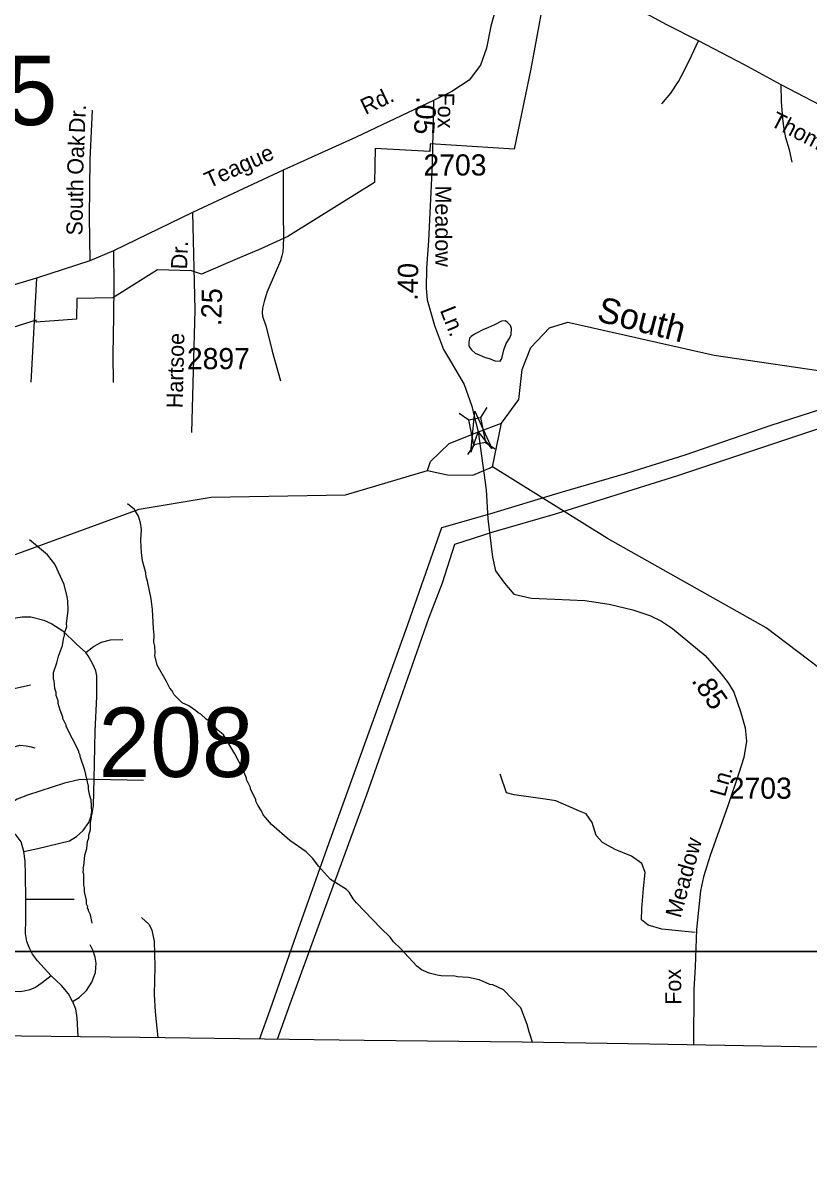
# Model space of a CAD drawing. Extents: x 1547597 to 1699558, y 810033 to 920809.
# Drawn here: x 1644617 to 1649255, y 829965 to 836791 of the extents above; entities that cross this region are included whole.
import ezdxf

# ---------------------------------------------------------------- set-up
doc = ezdxf.new("R2010")
doc.units = 0
for name, color, linetype in [('Exist Boundary Political City Limit New', 7, 'Continuous'), ('Exist Boundary Political CountyLine', 7, 'Continuous'), ('Exist Hydrographic Creek Single Shore', 7, 'Continuous'), ('Exist Hydrographic Misc Water Feature', 7, 'Continuous'), ('Exist Road Non-System Type 51', 7, 'Continuous'), ('Exist Road Non-System Type 51 Label', 7, 'Continuous'), ('Exist Road Primary NC Attributed', 7, 'Continuous'), ('Exist Road Primary NC Label', 7, 'Continuous'), ('Exist Road Secondary Mileage Hundredths English Label', 7, 'Continuous'), ('Exist Road Secondary Structure Culvert Number Label', 7, 'Continuous'), ('Exist Road Secondary Structure Standard Bridge Attributed CELL', 7, 'Continuous'), ('Exist Road Secondary Structure Standard Bridge CELL', 7, 'Continuous'), ('Exist Road Secondary Structure Standard Bridge Number Label', 7, 'Continuous'), ('Exist Road Secondary Type 51 Attributed', 7, 'Continuous'), ('Exist Road Secondary Type 51 Label', 7, 'Continuous'), ('Exist Road Secondary Type 51 Number Label', 7, 'Continuous'), ('Exist Utilities Electrical Transmission Line', 7, 'Continuous'), ('Map Preparation Boundary City Limit Buffer Line', 7, 'Continuous'), ('Map Preparation Inset Cut Line', 7, 'Continuous'), ('Old_Level_32', 7, 'Continuous')]:
    doc.layers.add(name, color=color, linetype=linetype)

msp = doc.modelspace()

# ---------------------------------------------------------------- linework, layer by layer
at = {"layer": 'Exist Boundary Political City Limit New'}
msp.add_lwpolyline([(1647722.4, 837109.6), (1647614.4, 836521.1), (1647514.6, 836046.8), (1647019.8, 836078.9), (1647017, 836033.4), (1646694.5, 836051.5), (1646691, 835850.2), (1646346.1, 835634.6), (1646179, 835530.2), (1646019, 835457.6), (1645894.5, 835405.5), (1645670.5, 835307.5), (1645611.4, 835328), (1645409, 835334.1), (1645171.2, 835184.2), (1645145.5, 835168), (1644933.8, 835164.5), (1644930.9, 835043.5), (1644693.7, 835025.8), (1644694, 835037), (1644210.2, 834884.9)], dxfattribs=at)
at = {"layer": 'Exist Boundary Political CountyLine'}
msp.add_lwpolyline([(1644430, 830810.8), (1645304.9, 830801.6), (1646629.8, 830784.2), (1647563.1, 830774.1), (1648314.2, 830762.5), (1649646.8, 830739), (1650668.2, 830729.8), (1652046.4, 830707.1), (1653181.6, 830694.5), (1654516.6, 830679.9), (1655773.3, 830657.6), (1657042, 830641), (1658017.3, 830628.5), (1659046.5, 830615.1)], dxfattribs=at)
at = {"layer": 'Exist Hydrographic Creek Single Shore'}
msp.add_line((1647388.1, 834170.9), (1647441.1, 834429.2), dxfattribs=at)
for points in [[(1647441.1, 834429.2), (1647543, 834568.2), (1647562.1, 834745.1), (1647613.1, 834875.4), (1647723.1, 834991.3), (1647832.1, 835025.2), (1648696.2, 834830.4), (1649445.1, 834720), (1650312.2, 834718.8), (1651411.4, 834909.6), (1651750.2, 835011.3), (1651909.2, 835109.8), (1652074.5, 835360.4), (1652458.3, 835563.3), (1652777.9, 835627.5), (1653341.2, 835668.3), (1653609.2, 835771.2), (1654148.2, 836232.9)], [(1647004.1, 834149.1), (1647022.1, 834201.3), (1647131.1, 834307.4), (1647305.7, 834377.9), (1647441.1, 834429.2)], [(1640695.4, 833463.4), (1640991.9, 833289.7), (1641439, 833073.9), (1641896, 832926.7), (1642271, 832932.2), (1643067.1, 833231.2), (1644489, 833622.5), (1645301, 833921.1), (1645727.1, 833991.3), (1646519.1, 834004.7), (1647004.1, 834149.1)], [(1647004.1, 834149.1), (1647121, 834123.8), (1647271, 834120.8), (1647388.1, 834170.9)], [(1651530.8, 832115.6), (1651512.4, 832125.4), (1651453.7, 832184.1), (1651375.9, 832289.3), (1651280.3, 832365.7), (1651019.2, 832452.6), (1650845.1, 832577.6), (1650629.2, 832581.9), (1650244.1, 832501.2), (1650119.1, 832513.5), (1649953.1, 832572.7), (1649564.1, 832794), (1649002.1, 833219), (1648067.1, 833746.8), (1647388.1, 834170.9)]]:
    msp.add_lwpolyline(points, dxfattribs=at)
at = {"layer": 'Exist Hydrographic Misc Water Feature'}
for points in [[(1647280.7, 834954), (1647262, 834940.5), (1647251.3, 834930.7), (1647247.8, 834907.2), (1647247.6, 834887), (1647252.1, 834876.6), (1647262.8, 834862), (1647284.5, 834842.1), (1647308.6, 834832), (1647340.1, 834818.3), (1647373.5, 834807.5), (1647402.2, 834795.6), (1647432.1, 834795.2), (1647440.3, 834805.5), (1647446.9, 834826.8), (1647454.9, 834861.3), (1647468, 834898), (1647489.1, 834931.7), (1647498, 834951.8), (1647499.6, 834986.9), (1647494, 835004.9), (1647476.4, 835023), (1647465, 835032.4), (1647440.1, 835029.9), (1647399, 835008.5), (1647364.1, 834993.9), (1647330.5, 834978.8), (1647292.3, 834960.8), (1647280.7, 834954)], [(1647624.6, 830773.2), (1647604.9, 830832.5), (1647591.2, 830876.2), (1647555.7, 830974.5), (1647452.3, 831080.6), (1647388.6, 831111.1), (1647372.6, 831113.2), (1647333, 831129.9), (1647308.9, 831139.7), (1647245.1, 831154.2), (1647181.2, 831158.7), (1647165.2, 831162.8), (1647085.3, 831163.5), (1647061.4, 831167.7), (1647013.5, 831180.1), (1646967.7, 831200.4), (1646941.8, 831220.6), (1646844.7, 831325.3), (1646803, 831365.6), (1646783.2, 831391.8), (1646728.5, 831445.1), (1646584.8, 831595.2), (1646565.1, 831619.3), (1646541.4, 831657.5), (1646525.5, 831673.6), (1646432, 831732.3), (1646360.6, 831812.8), (1646327, 831857.1), (1646287.3, 831897.4), (1646191.9, 831964.1), (1646082.7, 832058.9), (1646047, 832099.2), (1646033, 832115.2), (1646023.3, 832139.3), (1646001.5, 832171.5), (1645989.7, 832195.5), (1645989.8, 832203.5), (1645958.2, 832267.8), (1645958.3, 832275.8), (1645934.6, 832323.9), (1645934.7, 832331.9), (1645911.1, 832388), (1645865.8, 832476.3), (1645798.7, 832586.8), (1645766.9, 832615), (1645745, 832641.2), (1645721.3, 832663.4), (1645697.4, 832679.6), (1645665.6, 832709.7), (1645649.7, 832717.9), (1645633.8, 832732), (1645594, 832758.3), (1645556.2, 832776.6), (1645508.6, 832822.9), (1645496.7, 832847), (1645482.9, 832863.1), (1645463.2, 832903.3), (1645407.9, 832999.6), (1645394.3, 833055.7), (1645396.5, 833071.7), (1645394.7, 833111.6), (1645388.9, 833135.7), (1645391.1, 833175.6), (1645385.5, 833215.7), (1645380.3, 833327.6), (1645372.7, 833391.6), (1645351.5, 833495.7), (1645343.7, 833519.8), (1645341.8, 833543.7), (1645322.3, 833615.9), (1645314.6, 833663.9), (1645311.2, 833735.9), (1645315.7, 833799.7), (1645309.9, 833839.8), (1645298.2, 833879.9), (1645274.6, 833918), (1645232.6, 833951)], [(1645023.6, 831475.8), (1645013.9, 831523.9), (1645002.1, 831548), (1645002.1, 831556), (1644996.3, 831564), (1644998.4, 831572), (1644990.5, 831588), (1644990.6, 831612), (1644979, 831660.1), (1644979.1, 831684.1), (1644975.3, 831700.1), (1644975.7, 831764), (1644971.8, 831774), (1644973.9, 831796), (1644972, 831804), (1644976, 831812), (1644980.5, 831875.9), (1644992.7, 831915.8), (1644997, 831957.7), (1645005.1, 831979.6), (1645005.3, 831995.6), (1645013.5, 832027.5), (1645013.7, 832067.5), (1645020, 832099.4), (1645018.1, 832117.4), (1645022.2, 832131.3), (1645018.8, 832203.4), (1645010.9, 832227.4), (1645003.2, 832267.4), (1645003.3, 832283.4), (1644980, 832379.5), (1644952.6, 832459.7), (1644952.6, 832467.7), (1644944.7, 832483.7), (1644944.8, 832491.7), (1644869.9, 832636.2), (1644870, 832644.2), (1644850.3, 832684.4), (1644850.3, 832692.3), (1644834.6, 832732.5), (1644822.9, 832772.5), (1644823, 832788.5), (1644811.2, 832820.6), (1644811.3, 832836.6), (1644803.6, 832860.6), (1644799.9, 832908.6), (1644796, 832916.6), (1644796.3, 832956.6), (1644816.6, 833012.3), (1644824.9, 833052.3), (1644849.3, 833116.1), (1644857.7, 833163.9), (1644861.7, 833171.9), (1644861.8, 833187.9), (1644874.1, 833227.8), (1644872.1, 833243.8), (1644882.7, 833323.6), (1644881.2, 833379.6), (1644877.3, 833403.6), (1644859.8, 833475.7), (1644804.7, 833596), (1644761.1, 833650.4), (1644654.7, 833739.3)]]:
    msp.add_lwpolyline(points, dxfattribs=at)
at = {"layer": 'Exist Road Non-System Type 51'}
for p, q in [((1644694.8, 835285.1), (1644662.3, 834671.5)), ((1645037, 832324.9), (1645327.9, 832319.1)), ((1644632.3, 831617.7), (1644917.5, 831617.7))]:
    msp.add_line(p, q, dxfattribs=at)
for points in [[(1648386.2, 836314.6), (1648440.5, 836378.3), (1648484.9, 836445.9), (1648517.1, 836505.8), (1648561.6, 836597.4), (1648604.1, 836687.2)], [(1649157.4, 835970.1), (1649139.9, 836042.1), (1649118.3, 836114.2), (1649106.8, 836178.3), (1649101, 836228.2), (1649093.6, 836328.4), (1649092.2, 836426.3)], [(1645024.2, 836277.8), (1645011, 835986.5), (1645005.6, 835648.6), (1645010.6, 835388)], [(1646151.2, 835923.6), (1646151.8, 835671.6), (1646153.4, 835523.7), (1646152.6, 835475.7), (1646150, 835439.7), (1646143.6, 835415.8), (1646135.2, 835388), (1646110.2, 835328.3), (1646056.1, 835199.3), (1646039.3, 835147.4), (1646030.6, 835107.6), (1646028.3, 835081.6), (1646029.9, 835059.8), (1646050.8, 834997.3), (1646086.5, 834852.7), (1646135.6, 834678)], [(1645150.1, 835446.8), (1645151.3, 835241.7), (1645150.4, 835061.8), (1645146.8, 834831.8), (1645148, 834667.9)], [(1644316.3, 832854.8), (1644307.6, 832962.8), (1644307.6, 833014.8), (1644321.1, 833070.7), (1644348.1, 833128.5), (1644386.6, 833180.5), (1644425.1, 833217.1), (1644479.1, 833253.7), (1644548.5, 833274.9), (1644610.1, 833284.6), (1644662.2, 833284.6), (1644739.2, 833265.3), (1644785.5, 833244.1), (1644852, 833201.7), (1644931, 833122.7), (1644987.8, 833074.5)], [(1644987.8, 833074.5), (1645031.2, 833109.2), (1645079.3, 833134.3), (1645133.3, 833147.8), (1645204.6, 833149.7)], [(1645037, 832324.9), (1645042.7, 832610.1), (1645051.4, 832814.4), (1645051.4, 832897.2), (1645051.4, 832935.8), (1645045.6, 832964.7), (1645032.1, 832997.4), (1645016.7, 833026.4), (1645001.3, 833053.3), (1644987.8, 833074.5)], [(1644316.3, 832854.8), (1644517.6, 832854.8), (1644563.9, 832860.6), (1644660.2, 832883.8)], [(1644327.8, 832477.2), (1644387.6, 832473.3), (1644431.9, 832477.2), (1644482, 832492.6), (1644597.6, 832527.3), (1644634.2, 832523.4), (1644665, 832517.6), (1644686.2, 832509.9)], [(1648584.7, 831419.2), (1648387.3, 831440.3), (1648307.4, 831463.9), (1648267.4, 831494.4), (1648269.8, 831562.6), (1648279.2, 831680.3), (1648288.6, 831774.3), (1648269.8, 831828.4), (1648208.7, 831870.8), (1648112.3, 831910.8), (1648037.1, 831950.7), (1647999.5, 831993.1), (1647976, 832070.7), (1647940.7, 832120.1), (1647900.8, 832136.6), (1647851.4, 832157.7), (1647762.1, 832197.7), (1647698.6, 832207.1), (1647515.3, 832233), (1647470.6, 832244.8), (1647433, 832355.3)], [(1645037, 832324.9), (1644946.4, 832321.1), (1644861.6, 832301.8), (1644641.9, 832230.5), (1644582.2, 832207.4), (1644541.7, 832182.3), (1644507, 832157.3), (1644459.8, 832107.2)], [(1644620.7, 831899.1), (1644702.6, 831916.4), (1644889.5, 831960.7), (1644931.9, 831987.7), (1644970.5, 832022.4), (1645005.2, 832070.6), (1645023.5, 832122.6), (1645033.1, 832170.8), (1645037, 832324.9)], [(1644620.7, 831899.1), (1644604.3, 831954.9), (1644575.4, 831995.4), (1644542.7, 832030.1), (1644459.8, 832107.2)], [(1644632.3, 831617.7), (1644630.4, 831762.2), (1644628.4, 831841.2), (1644620.7, 831899.1)], [(1644781.6, 831164.9), (1644700.7, 831253.5), (1644671.8, 831292.1), (1644654.4, 831326.7), (1644639, 831367.2), (1644631.3, 831413.5), (1644632.3, 831496.3), (1644632.3, 831617.7)], [(1645315.4, 831507.9), (1645361.7, 831467.4), (1645377.1, 831434.7), (1645390.6, 831369.1), (1645394.4, 831218.8), (1645390.6, 831053.1), (1645396.3, 830951), (1645406, 830854.6), (1645412, 830800.2)], [(1644908.8, 831012.6), (1644947.3, 831035.8), (1644991.7, 831078.2), (1645022.5, 831126.3), (1645043.7, 831184.1), (1645047.6, 831238.1), (1645041.8, 831274.7), (1645030.2, 831311.3), (1645012.9, 831347.9)], [(1644781.6, 831164.9), (1644729.6, 831122.5), (1644689.1, 831095.5), (1644656.4, 831082), (1644623.6, 831074.3), (1644594.7, 831070.4), (1644546.5, 831072.4), (1644508, 831080.1), (1644475.2, 831091.6), (1644423.2, 831124.4)], [(1644908.8, 831012.6), (1644883.8, 831057), (1644843.3, 831107.1), (1644781.6, 831164.9)], [(1644908.8, 831012.6), (1644926.1, 830968.3), (1644933.9, 830916.3), (1644939.9, 830805.4)]]:
    msp.add_lwpolyline(points, dxfattribs=at)
at = {"layer": 'Exist Road Primary NC Attributed'}
msp.add_lwpolyline([(1649417, 836256.4), (1649092.2, 836426.3), (1648875.1, 836545.6), (1648604.1, 836687.2), (1648416.9, 836780.2), (1648193.4, 836901)], dxfattribs=at)
at = {"layer": 'Exist Road Secondary Structure Standard Bridge Attributed CELL'}
msp.add_lwpolyline([(1647259.6, 834256.8), (1647282.4, 834499.6), (1647384, 834277.9), (1647302.8, 834379.4)], close=True, dxfattribs=at)
at = {"layer": 'Exist Road Secondary Structure Standard Bridge CELL'}
for p, q in [((1647190.1, 834486.8), (1647247.6, 834448.7)), ((1647354.9, 834520.1), (1647316.8, 834462.6)), ((1647278.7, 834300.8), (1647240.6, 834243.3)), ((1647346.3, 834314.5), (1647403.8, 834276.3))]:
    msp.add_line(p, q, dxfattribs=at)
msp.add_lwpolyline([(1647316.8, 834462.6), (1647346.7, 834314.5), (1647277.5, 834300.5), (1647247.6, 834448.7)], close=True, dxfattribs=at)
at = {"layer": 'Exist Road Secondary Type 51 Attributed'}
for points in [[(1647515, 837248.2), (1647483.1, 837156.9), (1647455.1, 837066.4), (1647419, 836920.2), (1647378.2, 836773.1), (1647351.6, 836642.3), (1647316.9, 836543.2), (1647249.5, 836453.3), (1647147.4, 836387.9), (1647039.2, 836334.7)], [(1647039.2, 836334.7), (1646582.1, 836117.1), (1646151.2, 835923.6), (1645615.6, 835673.6)], [(1647039.2, 836334.7), (1647031, 835957.8), (1647010.6, 835506.1), (1646998.3, 835343.7), (1646996.3, 835225.2), (1647002.4, 835157.8), (1647045.3, 835004.5), (1647098.4, 834863.5), (1647139, 834793.6), (1647220.7, 834656.7), (1647265.6, 834527.9), (1647279.7, 834470.4), (1647302.8, 834379.4)], [(1645615.6, 835673.6), (1645150.1, 835446.8), (1645010.6, 835388), (1644694.8, 835285.1), (1644160.3, 835124.7), (1643719.7, 834985), (1643223.9, 834827), (1642869.8, 834717), (1642667.8, 834650.8), (1642491.5, 834643.5), (1642259.1, 834668.2), (1642106.1, 834689.3), (1641914.8, 834675.1), (1641679.2, 834632.6), (1641460, 834561)], [(1645615.6, 835673.6), (1645629.6, 835097.8), (1645611.2, 834373.8)], [(1647302.8, 834379.4), (1647349.3, 834033.7), (1647359.5, 833864), (1647387.7, 833636.7), (1647406.1, 833557), (1647459.2, 833483.5), (1647514.3, 833418.1), (1647616.4, 833395.6), (1647755.3, 833389.5), (1647932.9, 833381.3), (1648075.9, 833358.8), (1648216.8, 833326.1), (1648316.6, 833291.4), (1648386.1, 833259.6), (1648450.9, 833216), (1648642.6, 833055.6), (1648736.5, 832947.2), (1648779, 832893.8), (1648812.1, 832838.9), (1648851.4, 832725.9), (1648878.5, 832629.3), (1648886.8, 832550.4), (1648870.9, 832454.4), (1648841.4, 832361.3), (1648776, 832167.5), (1648672.9, 831874.8), (1648633.5, 831749.3), (1648615.8, 831665.6), (1648591.7, 831437.7), (1648584, 831216.8), (1648577, 831083.7), (1648575, 830757.9)]]:
    msp.add_lwpolyline(points, dxfattribs=at)
at = {"layer": 'Exist Utilities Electrical Transmission Line'}
for points in [[(1646118.3, 830790.9), (1646193.9, 830998.4), (1646367.7, 831478.4), (1646645.2, 832234.7), (1646831.9, 832764.4), (1647012.2, 833276.1), (1647092.9, 833485.1), (1647165.7, 833714.2), (1647390.6, 833787.2), (1647759.7, 833892.6), (1648481.9, 834119.3), (1649361.1, 834412), (1650234.3, 834704.8), (1651129.4, 835003.2), (1651854, 835248), (1652341.1, 835357.8), (1652878.2, 835490.7), (1653557.9, 835652), (1654023, 835764), (1654572.3, 835895.2), (1655083.6, 836020.4), (1655542.7, 836134.6), (1655891.4, 836218.1), (1656087.9, 836267.6)], [(1649733.7, 834641.1), (1649031.3, 834414.3), (1648523.5, 834238.7), (1648184.4, 834133.1), (1647785.2, 834016.2), (1647369.9, 833891.5), (1647087, 833809.2), (1646873.4, 833203.8), (1646657.9, 832602.7), (1646409.4, 831915.8), (1646229, 831406.2), (1646073.5, 830962.1), (1646012.5, 830792.3)]]:
    msp.add_lwpolyline(points, dxfattribs=at)
at = {"layer": 'Map Preparation Boundary City Limit Buffer Line'}
msp.add_lwpolyline([(1647722.4, 837109.6), (1647614.4, 836521.1), (1647514.6, 836046.8), (1647019.8, 836078.9), (1647017, 836033.4), (1646694.5, 836051.5), (1646691, 835850.2), (1646346.1, 835634.6), (1646179, 835530.2), (1646019, 835457.6), (1645894.5, 835405.5), (1645670.5, 835307.5), (1645611.4, 835328), (1645409, 835334.1), (1645171.2, 835184.2), (1645145.5, 835168), (1644933.8, 835164.5), (1644930.9, 835043.5), (1644693.7, 835025.8), (1644694, 835037), (1644210.2, 834884.9)], dxfattribs=at)
at = {"layer": 'Map Preparation Inset Cut Line'}
for points in [[(1694128.9, 831307.2), (1633724, 831307.2), (1633724, 874749.3), (1694128.9, 874749.3)], [(1641328.6, 831307.2), (1694128.9, 831307.2), (1694128.9, 823877.6), (1641328.6, 823877.6)]]:
    msp.add_lwpolyline(points, close=True, dxfattribs=at)

# ---------------------------------------------------------------- texts
at = {"layer": 'Exist Road Non-System Type 51 Label'}
for s, rotation, p in [('Rd.', 25.64351, (1646637.5, 836248.4)), ('Dr.', 87.39413, (1644980.9, 836139.8)), ('Oak', 87.39413, (1644970.6, 835893.8)), ('Teague', 24.41096, (1645714.2, 835814.8)), ('South', 89.07374, (1644966.9, 835536.1))]:
    msp.add_text(s, height=95, rotation=rotation, dxfattribs=at).set_placement(p)
at = {"layer": 'Exist Road Primary NC Label'}
msp.add_text('Thomasville', height=95, rotation=332.57191, dxfattribs=at).set_placement((1649022, 836188.1))
at = {"layer": 'Exist Road Secondary Mileage Hundredths English Label'}
for s, rotation, p in [('.05', 265.40229, (1646940.2, 836360)), ('.40', 89.01291, (1646945.8, 835150.4)), ('.25', 88.54734, (1645786.2, 835001.1)), ('.85', 304.89631, (1648558.3, 832907))]:
    msp.add_text(s, height=120, rotation=rotation, dxfattribs=at).set_placement(p)
at = {"layer": 'Exist Road Secondary Structure Culvert Number Label'}
msp.add_text('C25', height=410.1, dxfattribs=at).set_placement((1643812.8, 836188.8))
at = {"layer": 'Exist Road Secondary Structure Standard Bridge Number Label'}
msp.add_text('208', height=410.1, dxfattribs=at).set_placement((1645061.7, 832338.8))
at = {"layer": 'Exist Road Secondary Type 51 Label'}
for s, rotation, p in [('Fox', 268.80416, (1647067.5, 836382)), ('Meadow', 270.09871, (1647049.4, 835831.8)), ('Dr.', 87.79978, (1645584.1, 835335.5)), ('Ln.', 291.77727, (1647075.7, 835095.8)), ('Hartsoe', 88.53168, (1645557.7, 834515.9)), ('Ln.', 74.49989, (1648760.2, 832217.2)), ('Meadow', 74.58716, (1648497.7, 831501.6)), ('Fox', 90.6896, (1648502.9, 830993.6))]:
    msp.add_text(s, height=95, rotation=rotation, dxfattribs=at).set_placement(p)
at = {"layer": 'Exist Road Secondary Type 51 Number Label'}
for s, p in [('2703', (1646980.1, 835891.1)), ('2897', (1645583.6, 834747.2)), ('2703', (1648782.3, 832210))]:
    msp.add_text(s, height=125, dxfattribs=at).set_placement(p)
at = {"layer": 'Old_Level_32'}
msp.add_text('South', height=150, rotation=345.71032, dxfattribs=at).set_placement((1647996.9, 835033.2))

doc.saveas('drawing.dxf')
